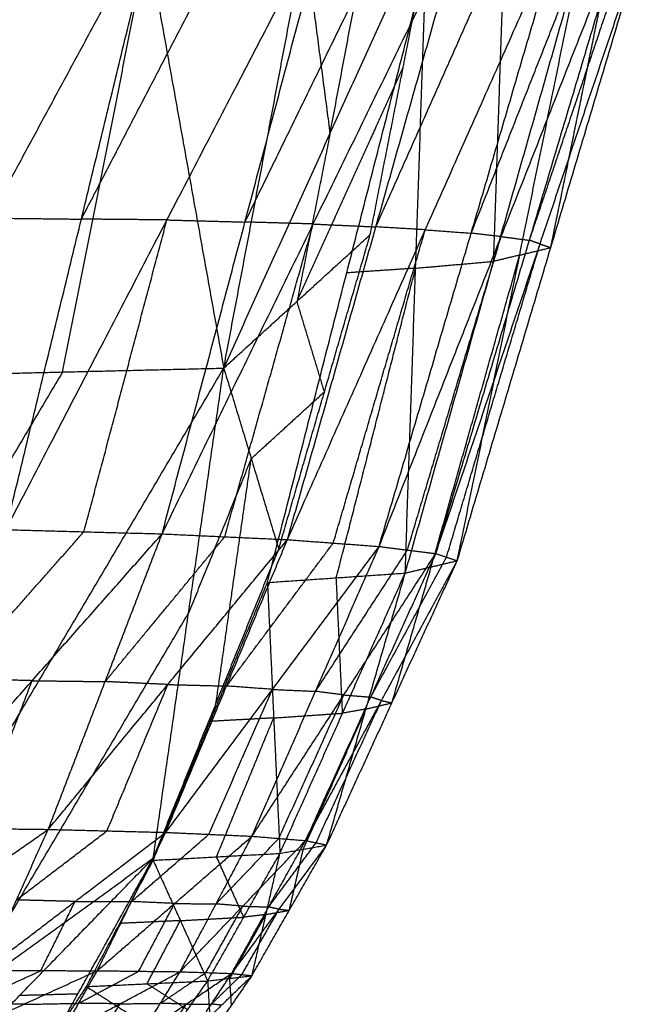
# Model space of a CAD drawing. Header units: millimetres. Extents: x -106 to 110, y -96 to 120.
# Tile 930 of 1020: x 107.42 to 109.34, y 15.52 to 18.54. Entities that reach past the tile are written whole.
import ezdxf

# ---------------------------------------------------------------- set-up
doc = ezdxf.new("R2010")
doc.units = ezdxf.units.MM
doc.header["$MEASUREMENT"] = 0
doc.layers.add('Default', color=7, linetype='Continuous', true_color=0x000000)

msp = doc.modelspace()

# ---------------------------------------------------------------- linework, layer by layer
at = {"layer": 'Default'}
for points in [[(108.0472, 17.4743, 10.9402), (108.2955, 18.7872, 10.5463), (108.5439, 20.1002, 10.1525)], [(107.0587, 17.4504, 10.3447), (107.3194, 18.7645, 9.9594), (107.58, 20.0786, 9.5742)], [(107.58, 20.0786, 9.5742), (107.8136, 18.7764, 10.2572), (108.0472, 17.4743, 10.9402)], [(108.3729, 18.193, 10.7769), (108.4971, 18.8495, 10.58), (108.6213, 19.506, 10.383)], [(108.0472, 17.4743, 10.9402), (108.3729, 18.193, 10.7769), (108.6987, 18.9117, 10.6136)], [(108.4963, 17.8839, 10.9758), (108.5975, 18.3978, 10.7947), (108.6987, 18.9117, 10.6136)], [(106.8172, 16.9851, 13.6612), (107.3296, 17.9347, 13.5364), (107.842, 18.8843, 13.4116)], [(107.0202, 17.9326, 13.647), (107.2764, 18.4074, 13.5846), (107.5326, 18.8823, 13.5222)], [(107.3792, 16.9785, 13.5318), (107.6106, 17.9314, 13.4717), (107.842, 18.8843, 13.4116)], [(107.3792, 16.9785, 13.5318), (107.8729, 17.929, 13.3164), (108.3666, 18.8795, 13.1011)], [(107.6106, 17.9314, 13.4717), (107.8575, 18.4067, 13.364), (108.1043, 18.8819, 13.2564)], [(107.8581, 16.9656, 13.3278), (108.1123, 17.9225, 13.2144), (108.3666, 18.8795, 13.1011)], [(107.8581, 16.9656, 13.3278), (108.3215, 17.9165, 13.0295), (108.7849, 18.8673, 12.7312)], [(108.1123, 17.9225, 13.2144), (108.344, 18.398, 13.0653), (108.5757, 18.8734, 12.9161)], [(108.2424, 16.9478, 13.0714), (108.5136, 17.9076, 12.9013), (108.7849, 18.8673, 12.7312)], [(108.5136, 17.9076, 12.9013), (108.7251, 18.383, 12.717), (108.9365, 18.8585, 12.5327)], [(108.2424, 16.9478, 13.0714), (108.6652, 17.8987, 12.7028), (109.0881, 18.8496, 12.3343)], [(108.5236, 16.927, 12.7866), (108.8059, 17.8883, 12.5604), (109.0881, 18.8496, 12.3343)], [(108.5236, 16.927, 12.7866), (108.8977, 17.8777, 12.364), (109.2718, 18.8283, 11.9414)], [(108.6972, 16.905, 12.4971), (108.9845, 17.8666, 12.2192), (109.2718, 18.8283, 11.9414)], [(108.8059, 17.8883, 12.5604), (108.9929, 18.3637, 12.3491), (109.18, 18.839, 12.1378)], [(108.6972, 16.905, 12.4971), (109.0169, 17.855, 12.0384), (109.3367, 18.805, 11.5798)], [(108.7632, 16.8832, 12.2235), (109.0499, 17.8441, 11.9017), (109.3367, 18.805, 11.5798)], [(108.9845, 17.8666, 12.2192), (109.1444, 18.3417, 11.9899), (109.3042, 18.8167, 11.7606)], [(107.5529, 17.4623, 10.6424), (107.6833, 18.1194, 10.4498), (107.8136, 18.7764, 10.2572)], [(108.2955, 18.7872, 10.5463), (108.3342, 18.4901, 10.6616), (108.3729, 18.193, 10.7769)], [(109.0499, 17.8441, 11.9017), (109.1456, 18.313, 11.6008), (109.2413, 18.7818, 11.2999)], [(108.6036, 16.8453, 11.7803), (108.8748, 17.8019, 11.4001), (109.1459, 18.7586, 11.0199)], [(108.7632, 16.8832, 12.2235), (108.9546, 17.8209, 11.6217), (109.1459, 18.7586, 11.0199)], [(108.8748, 17.8019, 11.4001), (108.8907, 18.2697, 11.1234), (108.9067, 18.7375, 10.8468)], [(108.1811, 16.8163, 11.4814), (108.4242, 17.7664, 11.0775), (108.6674, 18.7165, 10.6737)], [(108.6036, 16.8453, 11.7803), (108.6355, 17.7809, 11.227), (108.6674, 18.7165, 10.6737)], [(108.2718, 17.6791, 10.958), (108.4346, 18.0385, 10.8763), (108.5975, 18.3978, 10.7947)], [(108.3729, 18.193, 10.7769), (108.3223, 17.936, 10.8674), (108.2718, 17.6791, 10.958)], [(107.3296, 17.9347, 13.5364), (107.4701, 17.9331, 13.5041), (107.6106, 17.9314, 13.4717)], [(107.8729, 17.929, 13.3164), (107.7418, 17.9302, 13.3941), (107.6106, 17.9314, 13.4717)], [(107.6186, 16.9721, 13.4298), (107.7458, 17.4505, 13.3731), (107.8729, 17.929, 13.3164)], [(107.8729, 17.929, 13.3164), (107.9926, 17.9258, 13.2654), (108.1123, 17.9225, 13.2144)], [(108.3215, 17.9165, 13.0295), (108.2169, 17.9195, 13.122), (108.1123, 17.9225, 13.2144)], [(108.0502, 16.9567, 13.1996), (108.1858, 17.4366, 13.1145), (108.3215, 17.9165, 13.0295)], [(108.3215, 17.9165, 13.0295), (108.4175, 17.912, 12.9654), (108.5136, 17.9076, 12.9013)], [(108.383, 16.9374, 12.929), (108.5241, 17.4181, 12.8159), (108.6652, 17.8987, 12.7028)], [(108.6652, 17.8987, 12.7028), (108.5894, 17.9032, 12.802), (108.5136, 17.9076, 12.9013)], [(108.6652, 17.8987, 12.7028), (108.7356, 17.8935, 12.6316), (108.8059, 17.8883, 12.5604)], [(108.8977, 17.8777, 12.364), (108.8518, 17.883, 12.4622), (108.8059, 17.8883, 12.5604)], [(108.0472, 17.4743, 10.9402), (108.2718, 17.6791, 10.958), (108.4963, 17.8839, 10.9758)], [(108.2156, 16.9189, 11.4277), (108.3559, 17.4014, 11.2018), (108.4963, 17.8839, 10.9758)], [(108.6104, 16.916, 12.6418), (108.754, 17.3968, 12.5029), (108.8977, 17.8777, 12.364)], [(108.8977, 17.8777, 12.364), (108.9411, 17.8722, 12.2916), (108.9845, 17.8666, 12.2192)], [(109.0169, 17.855, 12.0384), (109.0007, 17.8608, 12.1288), (108.9845, 17.8666, 12.2192)], [(108.7302, 16.8941, 12.3603), (108.8735, 17.3746, 12.1994), (109.0169, 17.855, 12.0384)], [(108.9546, 17.8209, 11.6217), (109.0022, 17.8325, 11.7617), (109.0499, 17.8441, 11.9017)], [(109.0169, 17.855, 12.0384), (109.0334, 17.8496, 11.97), (109.0499, 17.8441, 11.9017)], [(108.6355, 17.7809, 11.227), (108.7551, 17.7914, 11.3135), (108.8748, 17.8019, 11.4001)], [(108.6834, 16.8643, 12.0019), (108.819, 17.3426, 11.8118), (108.9546, 17.8209, 11.6217)], [(108.9546, 17.8209, 11.6217), (108.9147, 17.8114, 11.5109), (108.8748, 17.8019, 11.4001)], [(108.3924, 16.8308, 11.6308), (108.5139, 17.3058, 11.4289), (108.6355, 17.7809, 11.227)], [(108.6355, 17.7809, 11.227), (108.5299, 17.7736, 11.1522), (108.4242, 17.7664, 11.0775)], [(108.3559, 17.4014, 11.2018), (108.3139, 17.5402, 11.0799), (108.2718, 17.6791, 10.958)], [(106.6548, 15.118, 12.2465), (107.351, 16.2961, 11.5933), (108.0472, 17.4743, 10.9402)], [(107.0587, 17.4504, 10.3447), (107.5529, 17.4623, 10.6424), (108.0472, 17.4743, 10.9402)], [(107.8312, 15.9705, 12.0086), (107.9392, 16.7224, 11.4744), (108.0472, 17.4743, 10.9402)], [(108.0472, 17.4743, 10.9402), (108.1314, 17.1966, 11.184), (108.2156, 16.9189, 11.4277)], [(107.5529, 17.4623, 10.6424), (107.2048, 16.8733, 10.969), (106.8567, 16.2842, 11.2956)], [(108.1314, 17.1966, 11.184), (108.2437, 17.299, 11.1929), (108.3559, 17.4014, 11.2018)], [(108.1314, 17.1966, 11.184), (108.0353, 16.9595, 11.3292), (107.9392, 16.7224, 11.4744)], [(108.0234, 16.4447, 11.7182), (108.0774, 16.8206, 11.4511), (108.1314, 17.1966, 11.184)], [(107.0616, 16.0643, 13.6201), (107.4598, 16.515, 13.474), (107.8581, 16.9656, 13.3278)], [(107.2204, 16.5214, 13.576), (107.4195, 16.7468, 13.5029), (107.6186, 16.9721, 13.4298)], [(107.3792, 16.9785, 13.5318), (107.6186, 16.9721, 13.4298), (107.8581, 16.9656, 13.3278)], [(107.5091, 16.0587, 13.4852), (107.6836, 16.5122, 13.4065), (107.8581, 16.9656, 13.3278)], [(107.6836, 16.5122, 13.4065), (107.8669, 16.7344, 13.303), (108.0502, 16.9567, 13.1996)], [(107.8581, 16.9656, 13.3278), (108.0502, 16.9567, 13.1996), (108.2424, 16.9478, 13.0714)], [(107.5091, 16.0587, 13.4852), (107.8757, 16.5033, 13.2783), (108.2424, 16.9478, 13.0714)], [(107.8692, 16.0495, 13.302), (108.0558, 16.4986, 13.1867), (108.2424, 16.9478, 13.0714)], [(107.8692, 16.0495, 13.302), (108.1964, 16.4883, 13.0443), (108.5236, 16.927, 12.7866)], [(108.0558, 16.4986, 13.1867), (108.2194, 16.718, 13.0578), (108.383, 16.9374, 12.929)], [(108.1338, 16.0377, 13.0894), (108.3287, 16.4824, 12.938), (108.5236, 16.927, 12.7866)], [(108.2424, 16.9478, 13.0714), (108.383, 16.9374, 12.929), (108.5236, 16.927, 12.7866)], [(108.5236, 16.927, 12.7866), (108.6104, 16.916, 12.6418), (108.6972, 16.905, 12.4971)], [(107.8312, 15.9705, 12.0086), (108.0234, 16.4447, 11.7182), (108.2156, 16.9189, 11.4277)], [(108.1338, 16.0377, 13.0894), (108.4155, 16.4713, 12.7932), (108.6972, 16.905, 12.4971)], [(108.2982, 16.0244, 12.866), (108.4977, 16.4647, 12.6815), (108.6972, 16.905, 12.4971)], [(108.3287, 16.4824, 12.938), (108.4695, 16.6992, 12.7899), (108.6104, 16.916, 12.6418)], [(108.4977, 16.4647, 12.6815), (108.6139, 16.6794, 12.5209), (108.7302, 16.8941, 12.3603)], [(108.6972, 16.905, 12.4971), (108.7302, 16.8941, 12.3603), (108.7632, 16.8832, 12.2235)], [(108.2982, 16.0244, 12.866), (108.5307, 16.4538, 12.5448), (108.7632, 16.8832, 12.2235)], [(108.3627, 16.0107, 12.6488), (108.5629, 16.447, 12.4361), (108.7632, 16.8832, 12.2235)], [(108.5629, 16.447, 12.4361), (108.6232, 16.6556, 12.219), (108.6834, 16.8643, 12.0019)], [(108.6036, 16.8453, 11.7803), (108.6834, 16.8643, 12.0019), (108.7632, 16.8832, 12.2235)], [(108.1811, 16.8163, 11.4814), (108.3924, 16.8308, 11.6308), (108.6036, 16.8453, 11.7803)], [(108.2195, 15.9851, 12.2794), (108.4116, 16.4152, 12.0298), (108.6036, 16.8453, 11.7803)], [(108.3627, 16.0107, 12.6488), (108.4831, 16.428, 12.2145), (108.6036, 16.8453, 11.7803)], [(108.4116, 16.4152, 12.0298), (108.402, 16.623, 11.8303), (108.3924, 16.8308, 11.6308)], [(107.8307, 15.9638, 12.0097), (108.0059, 16.3901, 11.7455), (108.1811, 16.8163, 11.4814)], [(108.1811, 16.8163, 11.4814), (108.2003, 16.4007, 11.8804), (108.2195, 15.9851, 12.2794)], [(107.243, 15.5443, 12.1275), (107.5911, 16.1333, 11.801), (107.9392, 16.7224, 11.4744)], [(107.4598, 16.515, 13.474), (107.3401, 16.5182, 13.525), (107.2204, 16.5214, 13.576)], [(107.2854, 16.0615, 13.5527), (107.3726, 16.2882, 13.5133), (107.4598, 16.515, 13.474)], [(107.4598, 16.515, 13.474), (107.5717, 16.5136, 13.4402), (107.6836, 16.5122, 13.4065)], [(107.8757, 16.5033, 13.2783), (107.7796, 16.5077, 13.3424), (107.6836, 16.5122, 13.4065)], [(107.6891, 16.0541, 13.3936), (107.7824, 16.2787, 13.3359), (107.8757, 16.5033, 13.2783)], [(107.8757, 16.5033, 13.2783), (107.9657, 16.501, 13.2325), (108.0558, 16.4986, 13.1867)], [(108.1964, 16.4883, 13.0443), (108.1261, 16.4935, 13.1155), (108.0558, 16.4986, 13.1867)], [(108.0015, 16.0436, 13.1957), (108.0989, 16.2659, 13.12), (108.1964, 16.4883, 13.0443)], [(108.1964, 16.4883, 13.0443), (108.2625, 16.4853, 12.9912), (108.3287, 16.4824, 12.938)], [(108.216, 16.031, 12.9777), (108.3157, 16.2512, 12.8855), (108.4155, 16.4713, 12.7932)], [(108.4155, 16.4713, 12.7932), (108.3721, 16.4768, 12.8656), (108.3287, 16.4824, 12.938)], [(108.4155, 16.4713, 12.7932), (108.4566, 16.468, 12.7374), (108.4977, 16.4647, 12.6815)], [(108.3304, 16.0176, 12.7574), (108.4306, 16.2357, 12.6511), (108.5307, 16.4538, 12.5448)], [(108.4831, 16.428, 12.2145), (108.523, 16.4375, 12.3253), (108.5629, 16.447, 12.4361)], [(108.5307, 16.4538, 12.5448), (108.5142, 16.4593, 12.6132), (108.4977, 16.4647, 12.6815)], [(108.5307, 16.4538, 12.5448), (108.5468, 16.4504, 12.4905), (108.5629, 16.447, 12.4361)], [(108.2003, 16.4007, 11.8804), (108.3059, 16.408, 11.9551), (108.4116, 16.4152, 12.0298)], [(108.2911, 15.9979, 12.4641), (108.3871, 16.213, 12.3393), (108.4831, 16.428, 12.2145)], [(108.4831, 16.428, 12.2145), (108.4474, 16.4216, 12.1222), (108.4116, 16.4152, 12.0298)], [(108.2003, 16.4007, 11.8804), (108.1031, 16.3954, 11.813), (108.0059, 16.3901, 11.7455)], [(108.0251, 15.9745, 12.1445), (108.1127, 16.1876, 12.0124), (108.2003, 16.4007, 11.8804)], [(106.8847, 15.623, 13.6748), (107.1969, 15.8408, 13.58), (107.5091, 16.0587, 13.4852)], [(107.0616, 16.0643, 13.6201), (107.2854, 16.0615, 13.5527), (107.5091, 16.0587, 13.4852)], [(107.3138, 15.6255, 13.5786), (107.4114, 15.8421, 13.5319), (107.5091, 16.0587, 13.4852)], [(107.3138, 15.6255, 13.5786), (107.5915, 15.8375, 13.4403), (107.8692, 16.0495, 13.302)], [(107.4114, 15.8421, 13.5319), (107.5503, 15.9481, 13.4627), (107.6891, 16.0541, 13.3936)], [(107.5091, 16.0587, 13.4852), (107.6891, 16.0541, 13.3936), (107.8692, 16.0495, 13.302)], [(107.6593, 15.625, 13.4362), (107.7642, 15.8372, 13.3691), (107.8692, 16.0495, 13.302)], [(107.8692, 16.0495, 13.302), (108.0015, 16.0436, 13.1957), (108.1338, 16.0377, 13.0894)], [(107.6593, 15.625, 13.4362), (107.8965, 15.8313, 13.2628), (108.1338, 16.0377, 13.0894)], [(107.7642, 15.8372, 13.3691), (107.8829, 15.9404, 13.2824), (108.0015, 16.0436, 13.1957)], [(107.9133, 15.6219, 13.2637), (108.0235, 15.8298, 13.1766), (108.1338, 16.0377, 13.0894)], [(107.9133, 15.6219, 13.2637), (108.1058, 15.8231, 13.0649), (108.2982, 16.0244, 12.866)], [(108.0235, 15.8298, 13.1766), (108.1198, 15.9304, 13.0771), (108.216, 16.031, 12.9777)], [(108.0715, 15.6166, 13.0772), (108.1849, 15.8205, 12.9716), (108.2982, 16.0244, 12.866)], [(108.1338, 16.0377, 13.0894), (108.216, 16.031, 12.9777), (108.2982, 16.0244, 12.866)], [(108.1849, 15.8205, 12.9716), (108.2577, 15.919, 12.8645), (108.3304, 16.0176, 12.7574)], [(108.2982, 16.0244, 12.866), (108.3304, 16.0176, 12.7574), (108.3627, 16.0107, 12.6488)], [(107.8307, 15.9638, 12.0097), (108.0251, 15.9745, 12.1445), (108.2195, 15.9851, 12.2794)], [(107.9977, 15.5935, 12.5625), (108.1086, 15.7893, 12.4209), (108.2195, 15.9851, 12.2794)], [(108.0715, 15.6166, 13.0772), (108.2171, 15.8137, 12.863), (108.3627, 16.0107, 12.6488)], [(108.1338, 15.6098, 12.8911), (108.2482, 15.8103, 12.7699), (108.3627, 16.0107, 12.6488)], [(108.1338, 15.6098, 12.8911), (108.1767, 15.7975, 12.5852), (108.2195, 15.9851, 12.2794)], [(108.2195, 15.9851, 12.2794), (108.2911, 15.9979, 12.4641), (108.3627, 16.0107, 12.6488)], [(108.2482, 15.8103, 12.7699), (108.2697, 15.9041, 12.617), (108.2911, 15.9979, 12.4641)], [(106.6548, 15.118, 12.2465), (107.243, 15.5443, 12.1275), (107.8312, 15.9705, 12.0086)], [(107.0107, 15.1271, 12.4628), (107.421, 15.5488, 12.2357), (107.8312, 15.9705, 12.0086)], [(107.3681, 15.1362, 12.6812), (107.5997, 15.5534, 12.3449), (107.8312, 15.9705, 12.0086)], [(107.6261, 15.5763, 12.3088), (107.7284, 15.7701, 12.1592), (107.8307, 15.9638, 12.0097)], [(107.8307, 15.9638, 12.0097), (107.9142, 15.7787, 12.2861), (107.9977, 15.5935, 12.5625)], [(108.1086, 15.7893, 12.4209), (108.0668, 15.8819, 12.2827), (108.0251, 15.9745, 12.1445)], [(107.5915, 15.8375, 13.4403), (107.5015, 15.8398, 13.4861), (107.4114, 15.8421, 13.5319)], [(107.4866, 15.6253, 13.5074), (107.539, 15.7314, 13.4738), (107.5915, 15.8375, 13.4403)], [(107.5915, 15.8375, 13.4403), (107.6779, 15.8374, 13.4047), (107.7642, 15.8372, 13.3691)], [(107.8965, 15.8313, 13.2628), (107.8304, 15.8343, 13.316), (107.7642, 15.8372, 13.3691)], [(107.7863, 15.6234, 13.35), (107.8414, 15.7274, 13.3064), (107.8965, 15.8313, 13.2628)], [(107.8965, 15.8313, 13.2628), (107.96, 15.8306, 13.2197), (108.0235, 15.8298, 13.1766)], [(107.9924, 15.6192, 13.1705), (108.0491, 15.7212, 13.1177), (108.1058, 15.8231, 13.0649)], [(108.1058, 15.8231, 13.0649), (108.0647, 15.8265, 13.1207), (108.0235, 15.8298, 13.1766)], [(108.1027, 15.6132, 12.9841), (108.1599, 15.7134, 12.9236), (108.2171, 15.8137, 12.863)], [(108.1058, 15.8231, 13.0649), (108.1453, 15.8218, 13.0183), (108.1849, 15.8205, 12.9716)], [(108.1767, 15.7975, 12.5852), (108.2124, 15.8039, 12.6776), (108.2482, 15.8103, 12.7699)], [(108.2171, 15.8137, 12.863), (108.201, 15.8171, 12.9173), (108.1849, 15.8205, 12.9716)], [(108.2171, 15.8137, 12.863), (108.2327, 15.812, 12.8165), (108.2482, 15.8103, 12.7699)], [(107.9142, 15.7787, 12.2861), (107.8213, 15.7744, 12.2227), (107.7284, 15.7701, 12.1592)], [(107.8119, 15.5849, 12.4356), (107.863, 15.6818, 12.3609), (107.9142, 15.7787, 12.2861)], [(107.9142, 15.7787, 12.2861), (108.0114, 15.784, 12.3535), (108.1086, 15.7893, 12.4209)], [(108.0657, 15.6016, 12.7268), (108.1212, 15.6995, 12.656), (108.1767, 15.7975, 12.5852)], [(108.1767, 15.7975, 12.5852), (108.1426, 15.7934, 12.5031), (108.1086, 15.7893, 12.4209)], [(107.2081, 15.4188, 13.6313), (107.4337, 15.5219, 13.5337), (107.6593, 15.625, 13.4362)], [(107.261, 15.5222, 13.6049), (107.3738, 15.5737, 13.5561), (107.4866, 15.6253, 13.5074)], [(107.3138, 15.6255, 13.5786), (107.4866, 15.6253, 13.5074), (107.6593, 15.625, 13.4362)], [(107.5453, 15.4249, 13.5111), (107.6023, 15.525, 13.4737), (107.6593, 15.625, 13.4362)], [(107.5453, 15.4249, 13.5111), (107.7293, 15.5234, 13.3874), (107.9133, 15.6219, 13.2637)], [(107.6023, 15.525, 13.4737), (107.6943, 15.5742, 13.4118), (107.7863, 15.6234, 13.35)], [(107.6593, 15.625, 13.4362), (107.7863, 15.6234, 13.35), (107.9133, 15.6219, 13.2637)], [(107.7931, 15.4282, 13.3604), (107.8532, 15.525, 13.3121), (107.9133, 15.6219, 13.2637)], [(107.9133, 15.6219, 13.2637), (107.9924, 15.6192, 13.1705), (108.0715, 15.6166, 13.0772)], [(107.6261, 15.5763, 12.3088), (107.8119, 15.5849, 12.4356), (107.9977, 15.5935, 12.5625)], [(107.7931, 15.4282, 13.3604), (107.9323, 15.5224, 13.2188), (108.0715, 15.6166, 13.0772)], [(107.8532, 15.525, 13.3121), (107.9228, 15.5721, 13.2413), (107.9924, 15.6192, 13.1705)], [(107.8748, 15.4167, 12.7182), (107.9362, 15.5051, 12.6403), (107.9977, 15.5935, 12.5625)], [(107.9473, 15.4287, 13.1938), (108.0094, 15.5227, 13.1355), (108.0715, 15.6166, 13.0772)], [(107.9473, 15.4287, 13.1938), (108.0406, 15.5192, 13.0424), (108.1338, 15.6098, 12.8911)], [(107.9977, 15.5935, 12.5625), (108.0657, 15.6016, 12.7268), (108.1338, 15.6098, 12.8911)], [(107.9977, 15.5935, 12.5625), (108.0028, 15.5101, 12.7936), (108.008, 15.4268, 13.0246)], [(108.008, 15.4268, 13.0246), (108.0709, 15.5183, 12.9578), (108.1338, 15.6098, 12.8911)], [(108.0094, 15.5227, 13.1355), (108.056, 15.5679, 13.0598), (108.1027, 15.6132, 12.9841)], [(108.0709, 15.5183, 12.9578), (108.0683, 15.5599, 12.8423), (108.0657, 15.6016, 12.7268)], [(108.0715, 15.6166, 13.0772), (108.1027, 15.6132, 12.9841), (108.1338, 15.6098, 12.8911)], [(107.5117, 15.4018, 12.4732), (107.5689, 15.489, 12.391), (107.6261, 15.5763, 12.3088)], [(107.6261, 15.5763, 12.3088), (107.7504, 15.4965, 12.5135), (107.8748, 15.4167, 12.7182)], [(107.9362, 15.5051, 12.6403), (107.8741, 15.545, 12.538), (107.8119, 15.5849, 12.4356)], [(107.5997, 15.5534, 12.3449), (107.5103, 15.5511, 12.2903), (107.421, 15.5488, 12.2357)], [(107.4337, 15.5219, 13.5337), (107.3473, 15.522, 13.5693), (107.261, 15.5222, 13.6049)], [(107.4337, 15.5219, 13.5337), (107.518, 15.5234, 13.5037), (107.6023, 15.525, 13.4737)], [(107.7293, 15.5234, 13.3874), (107.6658, 15.5242, 13.4305), (107.6023, 15.525, 13.4737)], [(107.6692, 15.4265, 13.4358), (107.6993, 15.475, 13.4116), (107.7293, 15.5234, 13.3874)], [(107.7293, 15.5234, 13.3874), (107.7913, 15.5242, 13.3498), (107.8532, 15.525, 13.3121)], [(107.9323, 15.5224, 13.2188), (107.8928, 15.5237, 13.2654), (107.8532, 15.525, 13.3121)], [(107.8702, 15.4284, 13.2771), (107.9013, 15.4754, 13.2479), (107.9323, 15.5224, 13.2188)], [(107.9323, 15.5224, 13.2188), (107.9709, 15.5225, 13.1771), (108.0094, 15.5227, 13.1355)], [(108.0406, 15.5192, 13.0424), (108.025, 15.5209, 13.089), (108.0094, 15.5227, 13.1355)]]:
    msp.add_open_spline(points, degree=2, dxfattribs=at)

doc.saveas('drawing.dxf')
